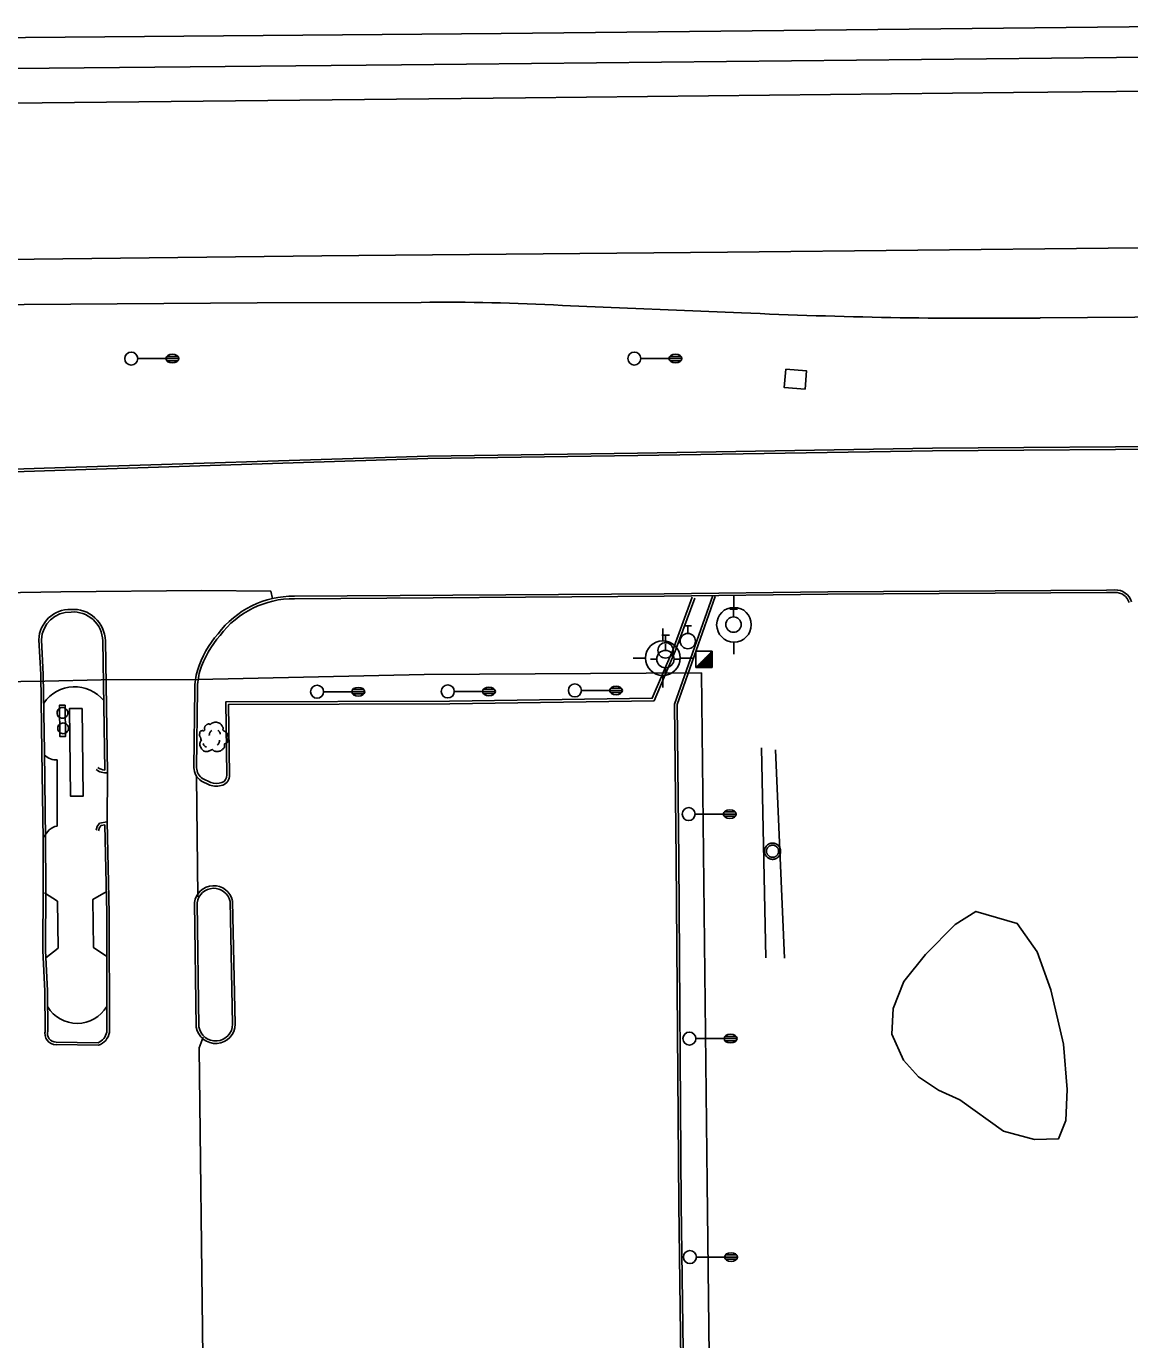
# Model space of a CAD drawing. Extents: x 2145380 to 2156929, y 139568 to 149130.
# Drawn here: x 2149565.5 to 2149820.1, y 142788.2 to 143091.4 of the extents above; entities that cross this region are included whole.
import ezdxf

# ---------------------------------------------------------------- set-up
doc = ezdxf.new("R2010")
doc.units = 0
for name, color, linetype in [('Default', 7, 'Continuous'), ('TOPO_Asphalt', 7, 'Continuous'), ('TOPO_Curb Back', 7, 'Continuous'), ('TOPO_DRAIN_Inlet Grate', 7, 'Continuous'), ('TOPO_Fence', 7, 'Continuous'), ('TOPO_Guardrail', 7, 'Continuous'), ('TOPO_Light Pole', 7, 'Continuous'), ('TOPO_Misc', 7, 'Continuous'), ('TOPO_Power Pole', 7, 'Continuous'), ('TOPO_Sidewalk', 7, 'Continuous'), ('TOPO_Sign', 7, 'Continuous'), ('TOPO_Tree', 7, 'Continuous'), ('TOPO_Wall Freestanding', 7, 'Continuous'), ('TOPO_Water Fire Hydrant', 7, 'Continuous'), ('TOPO_Water Valve', 7, 'Continuous')]:
    doc.layers.add(name, color=color, linetype=linetype)

# ---------------------------------------------------------------- blocks, each defined once
blk = doc.blocks.new('LP')
at = {"layer": 'TOPO_Light Pole'}
blk.add_line((3.81, 0), (20.32, 0), dxfattribs=at)
for points in [[(20.32, 0), (27.94, 0)], [(20.32, 0), (23.5, 0)], [(20.83, 1.27), (27.43, 1.27)], [(20.83, 1.27), (23.5, 1.27)], [(23.71, 1.27), (27.43, 1.27)], [(23.71, 0), (27.94, 0)], [(20.83, -1.27), (27.43, -1.27)], [(20.83, -1.27), (23.5, -1.27)], [(23.71, -1.27), (27.43, -1.27)]]:
    blk.add_lwpolyline(points, dxfattribs=at)
blk.add_circle((0, 0), 3.81, dxfattribs=at)
blk.add_ellipse((24.13, 0), major_axis=(3.81, 0), ratio=0.666667, dxfattribs=at)
blk = doc.blocks.new('POST')
at = {"layer": 'TOPO_Misc'}
for start, end in [(89.99996, 180.00004), (179.99996, 270.00004), (359.99996, 90.00004), (269.99996, 0.00004)]:
    blk.add_arc((-0.01, 0.03), 3.16, start, end, dxfattribs=at)
blk = doc.blocks.new('FIRHYD')
at = {"layer": 'TOPO_Water Fire Hydrant'}
for p, q in [((-0.02, 10.16), (-0.03, 17.34)), ((10.16, 0.02), (17.34, 0.03)), ((-10.16, -0.02), (-17.34, -0.03)), ((0.02, -10.16), (0.03, -17.34))]:
    blk.add_line(p, q, dxfattribs=at)
blk.add_circle((0, 0), 10.16, dxfattribs=at)
blk = doc.blocks.new('TREE')
at = {"layer": 'TOPO_Tree'}
for points in [[(-14.1, -0.4), (-14.2, 0.5), (-14.4, 1.4), (-14.6, 2.3), (-14.8, 3.2), (-15.5, 4), (-15.7, 4.9), (-15.8, 5.6), (-15.7, 6.3), (-15.7, 7), (-15.6, 7.9), (-15.7, 8.8), (-15.1, 9.7), (-14.6, 10.4), (-13.8, 10.5), (-13, 10.7), (-12.2, 11), (-11.1, 10), (-10.4, 10.7), (-9.4, 11.7), (-10.3, 13.3), (-9.8, 14.4), (-9.6, 15.1), (-9.3, 15.9), (-8.8, 16.5), (-8.2, 17.3), (-7.5, 17.7), (-6.7, 18.1), (-6.1, 18.4), (-5.6, 18.6), (-5.1, 18.7), (-4.5, 18.7), (-4, 18.5), (-3.5, 18.1)], [(-3.5, 17.6), (-3.1, 18.3), (-2.6, 18.8), (-1.9, 19.2), (-1, 19.7), (-0.2, 20), (0.7, 20.2), (1.6, 20.5), (2.5, 20.8), (3.4, 20.8), (4.1, 20.7), (4.8, 20.5), (5.5, 20.2), (6.4, 19.9), (7.3, 19.7), (8.2, 19.2), (9.4, 18.4), (10, 17.2), (10.8, 16), (11.2, 15.3), (11.6, 14.6), (11.9, 13.9), (12.2, 13.1), (11.4, 12), (11.9, 11.2), (12, 11), (12.2, 10.9), (12.4, 10.7), (12.9, 10.4), (13.5, 10), (14, 9.7), (14.7, 9.2), (15.4, 8.7), (16.1, 8.1), (16.7, 7.5), (16.9, 6.7), (17.1, 6), (17.6, 4.4), (17.7, 2.8), (17.7, 1.2), (17.7, -0.2), (17.8, -2.2), (16.6, -3), (15.5, -3.8), (14.3, -4.6), (13.2, -5.3)], [(13.2, -5.3), (13.3, -5.8), (13.4, -6.3), (13.4, -6.7), (13.8, -8.5), (12.2, -10), (10.8, -11.5), (10, -12.3), (9.1, -12.8), (8.2, -13.1), (6, -13.8), (3.3, -13.6), (1.3, -13.1), (0.5, -12.9), (-0.1, -11.4), (-0.8, -11.5), (-2, -11.6), (-3.3, -12.8), (-4.5, -13.1), (-6.1, -13.5), (-7.8, -14), (-9.3, -13.6), (-11.4, -13.1), (-12.8, -11.4), (-14.1, -9.4), (-15.3, -7.3), (-15.6, -5.1), (-15.1, -3), (-14.9, -1.9), (-13.9, -0.8), (-13.5, 0.1)], [(-4.2, 5.1), (-4.5, 6.1), (-4.3, 7.2), (-3.8, 8.2), (-3.3, 9.3), (-2.7, 10.3), (-1.6, 11)], [(5.9, 11.2), (6.5, 10.7), (7, 10.2), (7.4, 9.5), (7.9, 8.6), (8.3, 7.6), (8.5, 6.6)], [(-11.4, -4.5), (-11.5, -5.4), (-11, -6.3), (-10.1, -7.2), (-9.3, -8), (-8.5, -8.3), (-7.7, -8.1)], [(4.8, -6.3), (5.7, -5.7), (6.3, -4.9), (6.8, -3.9), (7.4, -2.8), (7.6, -1.7), (7.5, -0.6)]]:
    blk.add_open_spline(points, degree=3, dxfattribs=at)
blk = doc.blocks.new('POWPOL')
at = {"layer": 'TOPO_Power Pole'}
for p, q in [((0, 10.16), (0, 17.34)), ((0, -10.16), (0, -17.34))]:
    blk.add_line(p, q, dxfattribs=at)
blk.add_circle((0, 0), 10.16, dxfattribs=at)
blk = doc.blocks.new('WATVAL')
at = {"layer": 'Default'}
for p, q in [((-2.25, 9), (2.25, 9)), ((0, 4.5), (0, 9))]:
    blk.add_line(p, q, dxfattribs=at)
blk.add_circle((0, 0), 4.5, dxfattribs=at)

msp = doc.modelspace()

# ---------------------------------------------------------------- linework, layer by layer
at = {"layer": 'TOPO_Asphalt'}
for p, q in [((2149584.17, 142919.09), (2149584.14, 142907.77)), ((2149604.78, 142918.3), (2149605.03, 142890.5))]:
    msp.add_line(p, q, dxfattribs=at)
for points in [[(2149119.29, 143084.44), (2149155.4, 143084.67), (2149189.23, 143085.03), (2149225.45, 143085.48), (2149263.03, 143085.83), (2149299.9, 143086.09), (2149336.93, 143086.42), (2149370.67, 143086.76), (2149404.55, 143087.11), (2149519.41, 143088.41), (2149675.03, 143089.78), (2149834.44, 143091.41)], [(2149977.46, 143077.88), (2149896.43, 143077.12), (2149793.26, 143076.12), (2149680.64, 143074.93), (2149546.71, 143073.49), (2149398.89, 143071.92)], [(2149144.52, 143027.73), (2149175.26, 143029.59), (2149202.66, 143031.37), (2149228.24, 143032.85), (2149243.7, 143033.7), (2149256.67, 143034.3), (2149265.99, 143034.75), (2149287.39, 143034.92), (2149305.49, 143035.13), (2149328.84, 143035.34), (2149359.88, 143035.66), (2149406.67, 143035.98), (2149547.27, 143037.41), (2149633.65, 143038.45), (2149727.33, 143039.3), (2149815.17, 143040.2), (2149912.96, 143041.02)], [(2149656.56, 143027.68), (2149618.72, 143027.57), (2149543.36, 143027.07), (2149460.31, 143026.1), (2149384.13, 143025.55)], [(2149730.55, 143025.28), (2149689.2, 143026.99)], [(2150003.41, 143023.87), (2149994.61, 143024.74), (2149990.96, 143024.73), (2149988.45, 143024.81), (2149937.14, 143024.57), (2149875.9, 143024.65), (2149799.48, 143024.08)], [(2149530.37, 142958.29), (2149531.51, 142960.18), (2149573.44, 142960.83), (2149606.01, 142961.16), (2149621.9, 142960.99), (2149622.31, 142959.34)], [(2149606.28, 142858.04), (2149605.34, 142855.59), (2149606.23, 142784.2), (2149628.79, 142784.4), (2149629.5, 142713.03), (2149613.04, 142713.21)]]:
    msp.add_lwpolyline(points, dxfattribs=at)
for centre, radius, start, end in [((2149662.74, 142548.88), 478.84, 86.8332, 90.7399), ((2149786.3, 144244.08), 1220.08, 267.38091, 270.61902)]:
    msp.add_arc(centre, radius, start, end, dxfattribs=at)
at = {"layer": 'TOPO_Curb Back'}
for points in [[(2149124.18, 142982), (2149164.23, 142982.43), (2149196.49, 142982.57), (2149232.69, 142982.93), (2149262.52, 142983.11), (2149289.34, 142983.37), (2149318.72, 142983.48), (2149357.28, 142983.85), (2149386.15, 142984.15), (2149405.18, 142984.47), (2149436.27, 142985.43), (2149517.99, 142987.72), (2149569.61, 142989.39), (2149658.14, 142992.21), (2149706.55, 142992.91), (2149774.59, 142994.05), (2149837.9, 142994.48)], [(2149124.18, 142981.4), (2149164.24, 142981.83), (2149196.5, 142981.97), (2149232.69, 142982.33), (2149262.52, 142982.51), (2149289.34, 142982.77), (2149318.72, 142982.88), (2149357.28, 142983.25), (2149386.15, 142983.55), (2149405.19, 142983.87), (2149436.29, 142984.83), (2149518.01, 142987.12), (2149569.63, 142988.79), (2149658.15, 142991.61), (2149706.56, 142992.31), (2149774.6, 142993.45), (2149837.91, 142993.88)], [(2149816.68, 142961.31), (2149814.74, 142961.29), (2149750.41, 142960.9), (2149712.68, 142960.44), (2149627.36, 142959.88)], [(2149611.76, 142918.59), (2149611.48, 142935.45), (2149663.17, 142935.61), (2149709.94, 142936.3), (2149714.65, 142947.41), (2149719.16, 142959.61)], [(2149612.36, 142918.61), (2149612.09, 142934.85), (2149663.18, 142935.01), (2149710.33, 142935.71), (2149715.21, 142947.19), (2149719.72, 142959.4)], [(2149816.69, 142960.71), (2149814.75, 142960.69), (2149750.41, 142960.3), (2149712.68, 142959.84), (2149627.36, 142959.28)], [(2149724.47, 142959.81), (2149715.64, 142934.83), (2149716.04, 142899.09), (2149716.63, 142819.51), (2149717.72, 142735.34), (2149718.33, 142663.2), (2149719, 142588.2), (2149719.83, 142507.61), (2149720.53, 142432.08), (2149721.11, 142361.61), (2149708.5, 142361.77)], [(2149723.9, 142960.01), (2149715.04, 142934.93), (2149715.44, 142899.09), (2149716.03, 142819.5), (2149717.12, 142735.34), (2149717.73, 142663.2), (2149718.4, 142588.19), (2149719.23, 142507.61), (2149719.93, 142432.08), (2149720.51, 142362.22), (2149708.55, 142362.37)], [(2149569.85, 142859.52), (2149569.74, 142868.72), (2149569.31, 142878.05), (2149569.35, 142892.76), (2149569.33, 142903.81), (2149569.06, 142924.02), (2149568.78, 142941.78), (2149568.34, 142949.81)], [(2149570.45, 142859.53), (2149570.33, 142868.74), (2149569.91, 142878.06), (2149569.95, 142892.76), (2149569.93, 142903.81), (2149569.66, 142924.03), (2149569.38, 142941.8), (2149568.94, 142949.82)], [(2149583.11, 142949.59), (2149583.56, 142919.69)], [(2149583.71, 142949.6), (2149584.17, 142919.09)], [(2149604.35, 142938.43), (2149604.16, 142920.27)], [(2149604.95, 142938.42), (2149604.76, 142920.28)], [(2149605.78, 142917.25), (2149607.79, 142916.27)], [(2149606.09, 142917.77), (2149608.02, 142916.83)], [(2149584.63, 142859.17), (2149584.61, 142886.7), (2149584.14, 142907.77), (2149582.37, 142907.5), (2149581.82, 142906.7), (2149581.58, 142905.89)], [(2149584.03, 142859.22), (2149584.01, 142886.69), (2149583.56, 142907.08), (2149582.72, 142906.95), (2149582.37, 142906.44), (2149582.15, 142905.72)], [(2149604.7, 142860.39), (2149604.29, 142889.15)], [(2149605.3, 142860.45), (2149604.89, 142889.11)], [(2149612.48, 142889.47), (2149613.08, 142861.05)], [(2149613.08, 142889.48), (2149613.68, 142861.05)], [(2149572.33, 142856.95), (2149582.02, 142856.8)], [(2149572.33, 142856.35), (2149582.12, 142856.2)]]:
    msp.add_lwpolyline(points, dxfattribs=at)
for centre, radius, start, end in [((2149816.83, 142957.4), 3.91, 17.2482, 92.2111), ((2149627.16, 142938.01), 21.87, 89.4887, 142.9084), ((2149627.16, 142938.01), 21.27, 89.4766, 142.9664), ((2149816.83, 142957.4), 3.31, 17.2471, 92.3697), ((2149575.6, 142949.54), 7.27, 88.6927, 177.8749), ((2149575.6, 142949.54), 6.67, 88.4499, 177.642), ((2149576.3, 142949.41), 7.41, 1.4269, 94.0975), ((2149576.3, 142949.41), 6.81, 1.451, 94.3367), ((2149627.44, 142935.69), 23.56, 138.8011, 162.6186), ((2149627.44, 142935.69), 22.95, 138.7458, 162.6051), ((2149619.49, 142938.47), 15.14, 163.697, 180.1802), ((2149619.49, 142938.47), 14.54, 163.7219, 180.1957), ((2149583.85, 142922.66), 3.59, 230.4748, 275.1706), ((2149583.85, 142922.66), 2.99, 230.4748, 264.5104), ((2149608.07, 142920.42), 3.91, 182.2832, 234.1763), ((2149608.07, 142920.42), 3.31, 182.53, 233.3138), ((2149609.3, 142920.86), 4.83, 251.829, 287.9124), ((2149609.3, 142920.86), 4.23, 252.3565, 287.791), ((2149609.99, 142918.51), 1.78, 289.8566, 2.7306), ((2149609.99, 142918.51), 2.38, 289.5851, 2.4934), ((2149608.72, 142888.58), 4.46, 12.425, 172.6765), ((2149608.72, 142888.58), 3.86, 12.4247, 172.0674), ((2149572.3, 142858.89), 2.55, 163.0264, 270.7761), ((2149572.3, 142858.89), 1.95, 163.0282, 271.0059), ((2149580.88, 142859.79), 3.2, 290.8702, 349.7156), ((2149580.88, 142859.79), 3.8, 289.0576, 350.5696), ((2149609.16, 142861.12), 4.52, 189.2269, 359.1355), ((2149609.16, 142861.12), 3.92, 189.85, 358.9821)]:
    msp.add_arc(centre, radius, start, end, dxfattribs=at)
at = {"layer": 'TOPO_DRAIN_Inlet Grate'}
msp.add_lwpolyline([(2149740.73, 143012.26), (2149745.52, 143011.88), (2149745.18, 143007.65), (2149740.39, 143008.03)], close=True, dxfattribs=at)
at = {"layer": 'TOPO_Fence'}
for p, q in [((2149569.72, 142940.26), (2149546.73, 142939.95)), ((2149582.71, 142940.52), (2149605.08, 142940.65))]:
    msp.add_line(p, q, dxfattribs=at)
at = {"layer": 'TOPO_Guardrail'}
msp.add_line((2149569.72, 142940.26), (2149582.71, 142940.52), dxfattribs=at)
msp.add_lwpolyline([(2149605.08, 142940.65), (2149657.25, 142941.77), (2149721.28, 142942.17), (2149722.59, 142824.45), (2149724.03, 142698.22)], dxfattribs=at)
at = {"layer": 'TOPO_Misc'}
for p, q in [((2149719.99, 142943.42), (2149723.72, 142947.17)), ((2149722.75, 142946.19), (2149723.72, 142946.19)), ((2149722.95, 142946.38), (2149723.72, 142946.38)), ((2149723.14, 142946.58), (2149723.72, 142946.58)), ((2149723.32, 142946.76), (2149723.72, 142946.76)), ((2149723.51, 142946.95), (2149723.72, 142946.95)), ((2149723.69, 142947.13), (2149723.72, 142947.13)), ((2149720.14, 142943.58), (2149723.73, 142943.58)), ((2149720.33, 142943.77), (2149723.73, 142943.77)), ((2149720.51, 142943.95), (2149723.73, 142943.95)), ((2149720.7, 142944.14), (2149723.73, 142944.14)), ((2149720.89, 142944.33), (2149723.73, 142944.33)), ((2149721.08, 142944.52), (2149723.73, 142944.52)), ((2149721.27, 142944.71), (2149723.73, 142944.71)), ((2149721.45, 142944.89), (2149723.72, 142944.89)), ((2149721.64, 142945.08), (2149723.72, 142945.08)), ((2149721.83, 142945.27), (2149723.72, 142945.27)), ((2149722.01, 142945.45), (2149723.72, 142945.45)), ((2149722.2, 142945.64), (2149723.72, 142945.64)), ((2149722.38, 142945.82), (2149723.72, 142945.82)), ((2149722.57, 142946.01), (2149723.72, 142946.01))]:
    msp.add_line(p, q, dxfattribs=at)
msp.add_lwpolyline([(2149723.73, 142943.43), (2149723.72, 142947.17), (2149719.98, 142947.16), (2149719.99, 142943.42), (2149723.73, 142943.43)], dxfattribs=at)
at = {"layer": 'TOPO_Power Pole'}
for points in [[(2149735.82, 142900.99), (2149735.83, 142901.12), (2149735.84, 142901.25), (2149735.86, 142901.38), (2149735.9, 142901.51), (2149735.94, 142901.64), (2149735.99, 142901.76), (2149736.05, 142901.88), (2149736.11, 142902), (2149736.19, 142902.1), (2149736.27, 142902.21), (2149736.36, 142902.3), (2149736.46, 142902.4), (2149736.56, 142902.48), (2149736.67, 142902.56), (2149736.78, 142902.63), (2149736.9, 142902.68), (2149737.02, 142902.74), (2149737.14, 142902.78), (2149737.28, 142902.82), (2149737.41, 142902.84), (2149737.54, 142902.86), (2149737.67, 142902.86), (2149737.8, 142902.86), (2149737.93, 142902.85), (2149738.06, 142902.83), (2149738.18, 142902.8), (2149738.32, 142902.76), (2149738.43, 142902.7), (2149738.56, 142902.65), (2149738.68, 142902.59), (2149738.78, 142902.52), (2149738.89, 142902.44), (2149738.98, 142902.35), (2149739.08, 142902.25), (2149739.17, 142902.15), (2149739.24, 142902.04), (2149739.31, 142901.93), (2149739.38, 142901.81), (2149739.43, 142901.69), (2149739.48, 142901.56), (2149739.51, 142901.44), (2149739.54, 142901.31), (2149739.55, 142901.18), (2149739.56, 142901.04), (2149739.56, 142900.92), (2149739.55, 142900.79), (2149739.53, 142900.65), (2149739.5, 142900.52), (2149739.47, 142900.4), (2149739.42, 142900.27), (2149739.36, 142900.16), (2149739.31, 142900.04), (2149739.23, 142899.93), (2149739.15, 142899.82), (2149739.06, 142899.72), (2149738.97, 142899.62), (2149738.87, 142899.54), (2149738.76, 142899.46), (2149738.65, 142899.39), (2149738.54, 142899.32), (2149738.42, 142899.27), (2149738.29, 142899.22), (2149738.16, 142899.18), (2149738.04, 142899.15), (2149737.91, 142899.13), (2149737.78, 142899.12), (2149737.65, 142899.12), (2149737.52, 142899.13), (2149737.39, 142899.15), (2149737.25, 142899.18), (2149737.13, 142899.21), (2149737.01, 142899.26), (2149736.88, 142899.31), (2149736.76, 142899.37), (2149736.65, 142899.44), (2149736.54, 142899.52), (2149736.44, 142899.6), (2149736.35, 142899.7), (2149736.26, 142899.79), (2149736.18, 142899.9), (2149736.1, 142900.01), (2149736.04, 142900.12), (2149735.98, 142900.25), (2149735.93, 142900.37), (2149735.89, 142900.5), (2149735.86, 142900.62), (2149735.84, 142900.75), (2149735.83, 142900.88), (2149735.82, 142900.99)], [(2149736.29, 142900.99), (2149736.29, 142901.1), (2149736.31, 142901.22), (2149736.33, 142901.33), (2149736.37, 142901.44), (2149736.41, 142901.55), (2149736.46, 142901.65), (2149736.52, 142901.75), (2149736.58, 142901.84), (2149736.65, 142901.93), (2149736.73, 142902.01), (2149736.82, 142902.09), (2149736.92, 142902.16), (2149737.01, 142902.21), (2149737.12, 142902.27), (2149737.22, 142902.31), (2149737.33, 142902.35), (2149737.44, 142902.37), (2149737.55, 142902.39), (2149737.67, 142902.39), (2149737.78, 142902.39), (2149737.89, 142902.38), (2149738.01, 142902.36), (2149738.12, 142902.33), (2149738.22, 142902.29), (2149738.33, 142902.25), (2149738.43, 142902.19), (2149738.52, 142902.12), (2149738.62, 142902.05), (2149738.7, 142901.97), (2149738.77, 142901.89), (2149738.84, 142901.79), (2149738.9, 142901.7), (2149738.96, 142901.59), (2149739.01, 142901.49), (2149739.04, 142901.38), (2149739.07, 142901.27), (2149739.08, 142901.15), (2149739.09, 142901.04), (2149739.09, 142900.93), (2149739.08, 142900.82), (2149739.06, 142900.71), (2149739.04, 142900.6), (2149739, 142900.49), (2149738.95, 142900.38), (2149738.9, 142900.28), (2149738.84, 142900.19), (2149738.77, 142900.09), (2149738.69, 142900.01), (2149738.61, 142899.93), (2149738.52, 142899.86), (2149738.42, 142899.8), (2149738.33, 142899.74), (2149738.21, 142899.69), (2149738.11, 142899.65), (2149737.99, 142899.62), (2149737.88, 142899.6), (2149737.77, 142899.59), (2149737.67, 142899.59), (2149737.55, 142899.6), (2149737.44, 142899.61), (2149737.32, 142899.64), (2149737.21, 142899.67), (2149737.11, 142899.72), (2149737.01, 142899.77), (2149736.91, 142899.84), (2149736.82, 142899.9), (2149736.73, 142899.97), (2149736.65, 142900.06), (2149736.57, 142900.15), (2149736.51, 142900.25), (2149736.46, 142900.34), (2149736.41, 142900.44), (2149736.36, 142900.55), (2149736.33, 142900.66), (2149736.31, 142900.77), (2149736.29, 142900.89), (2149736.29, 142900.99)]]:
    msp.add_lwpolyline(points, dxfattribs=at)
at = {"layer": 'TOPO_Sidewalk'}
for points in [[(2149572.61, 142922.12), (2149572.59, 142906.8)], [(2149584.02, 142876.68), (2149580.98, 142878.75), (2149580.85, 142889.88), (2149583.9, 142891.63)], [(2149569.65, 142891.36), (2149572.68, 142889.44), (2149572.79, 142878.62), (2149569.99, 142876.35)]]:
    msp.add_lwpolyline(points, dxfattribs=at)
for centre, radius, start, end in [((2149576.61, 142930.29), 8.65, 39.126, 145.4634), ((2149572.23, 142925.61), 3.52, 223.211, 276.2173), ((2149573.29, 142902.96), 3.9, 100.413, 160.3177), ((2149577.18, 142869.16), 7.91, 210.7256, 329.8013)]:
    msp.add_arc(centre, radius, start, end, dxfattribs=at)
at = {"layer": 'TOPO_Sign'}
for points in [[(2149574.42, 142934.73), (2149574.49, 142927.46), (2149573.22, 142927.45), (2149573.15, 142934.71)], [(2149578.35, 142933.97), (2149578.61, 142913.71), (2149575.67, 142913.67), (2149575.41, 142933.93)]]:
    msp.add_lwpolyline(points, close=True, dxfattribs=at)
for points in [[(2149735.11, 142924.83), (2149736.16, 142876.35)], [(2149740.42, 142876.33), (2149738.34, 142924.37)]]:
    msp.add_lwpolyline(points, dxfattribs=at)
at = {"layer": 'TOPO_Tree'}
msp.add_lwpolyline([(2149780.92, 142843.57), (2149791.02, 142836.41), (2149798.12, 142834.44), (2149803.7, 142834.62), (2149805.38, 142838.8), (2149805.7, 142845.98), (2149804.82, 142856.45), (2149801.88, 142868.97), (2149798.73, 142877.77), (2149794.15, 142884.29), (2149784.63, 142887.11), (2149779.8, 142884.05), (2149772.97, 142877.17), (2149768.01, 142870.89), (2149765.49, 142864.72), (2149765.25, 142858.74), (2149767.9, 142852.8), (2149771.4, 142848.9), (2149776.02, 142845.81), (2149780.92, 142843.57)], dxfattribs=at)
at = {"layer": 'TOPO_Wall Freestanding'}
msp.add_lwpolyline([(2148468.28, 143071.01), (2148647.08, 143072.36), (2148839.48, 143074.61), (2148971.5, 143076.02), (2149021.79, 143077.65), (2149032.15, 143077.75), (2149072.32, 143077.49), (2149092.86, 143076.61), (2149190.09, 143077.72), (2149404.09, 143080.2), (2149453.16, 143080.47), (2149482.85, 143081.96), (2149513.33, 143082.59), (2149516.51, 143082.48), (2149551.38, 143082.01), (2149562.57, 143081.67), (2149652.02, 143082.51), (2149817.05, 143084.17), (2150001.75, 143085.99), (2150040.52, 143085.88)], dxfattribs=at)

# ---------------------------------------------------------------- block references
at = {"layer": 'TOPO_Light Pole', "xscale": 0.39370000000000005, "yscale": 0.3937000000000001}
for p in [(2149589.68, 143014.7), (2149705.79, 143014.72), (2149632.57, 142937.81), (2149662.74, 142937.87), (2149692.06, 142938.1), (2149718.33, 142909.56), (2149718.49, 142857.74), (2149718.61, 142807.32)]:
    msp.add_blockref('LP', p, dxfattribs=at)
at = {"layer": 'TOPO_Misc', "xscale": 0.39370000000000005, "yscale": 0.3937000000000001}
for p in [(2149573.8, 142932.9), (2149573.97, 142929.35)]:
    msp.add_blockref('POST', p, dxfattribs=at)
at = {"layer": 'TOPO_Power Pole', "xscale": 0.39370000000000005, "yscale": 0.3937000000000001}
msp.add_blockref('POWPOL', (2149728.79, 142953.28), dxfattribs=at)
at = {"layer": 'TOPO_Tree', "xscale": 0.19685000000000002, "yscale": 0.19685000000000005}
msp.add_blockref('TREE', (2149608.56, 142926.71), dxfattribs=at)
at = {"layer": 'TOPO_Water Fire Hydrant'}
for p, xscale, yscale in [((2149712.35, 142945.58), 0.39370000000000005, 0.3937000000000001), ((2149712.97, 142945.34), 0.19685000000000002, 0.19685000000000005)]:
    msp.add_blockref('FIRHYD', p, dxfattribs=dict(at, xscale=xscale, yscale=yscale))
at = {"layer": 'TOPO_Water Valve', "xscale": 0.39370000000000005, "yscale": 0.3937000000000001}
for p in [(2149728.68, 142953.3), (2149718.13, 142949.5), (2149713, 142947.35)]:
    msp.add_blockref('WATVAL', p, dxfattribs=at)

doc.saveas('drawing.dxf')
